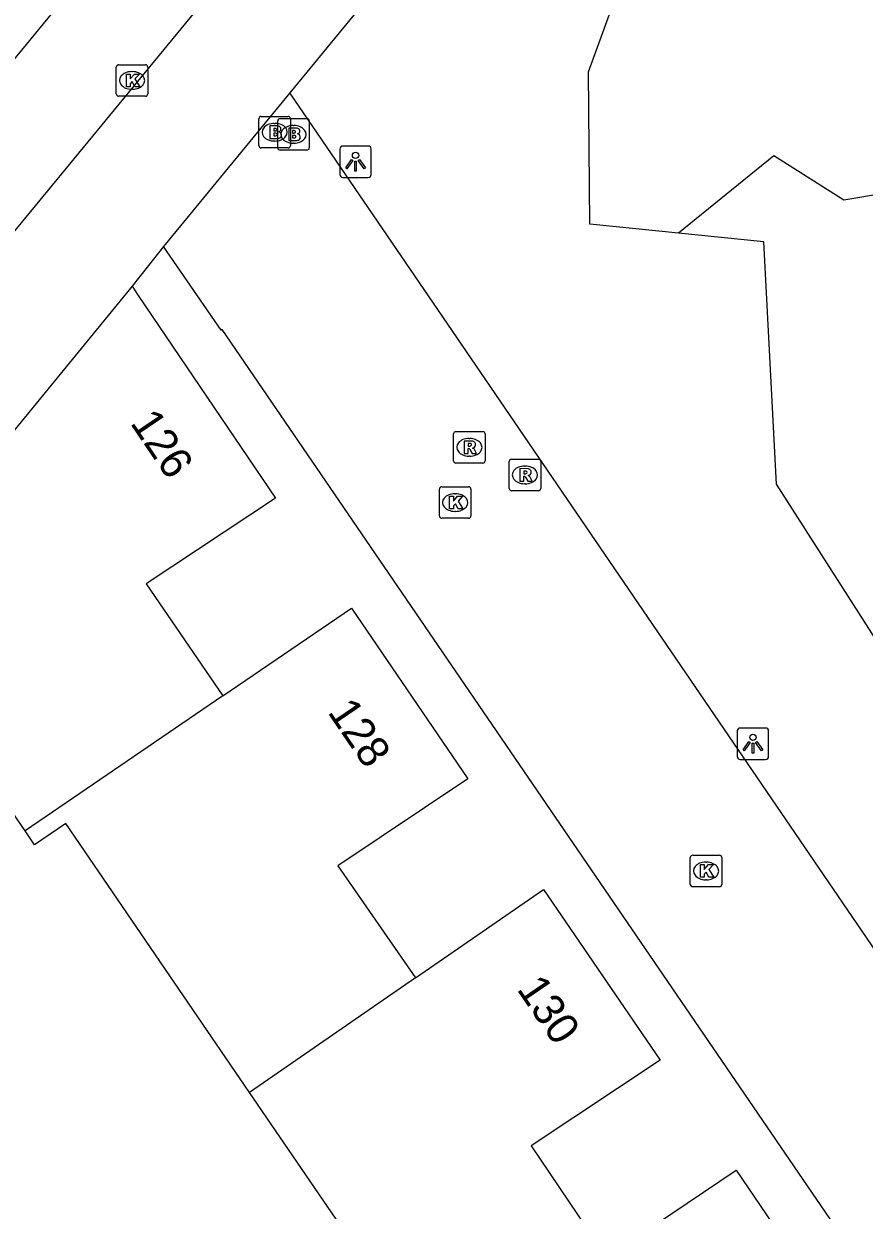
# Model space of a CAD drawing. Extents: x 155275 to 156263, y 382654 to 383635.
# Drawn here: x 155692.35 to 155719.03, y 383071.98 to 383109.66 of the extents above; entities that cross this region are included whole.
import ezdxf

# ---------------------------------------------------------------- set-up
doc = ezdxf.new("R2010")
doc.units = 0
for name, color, linetype in [('IMGEO_Brandkraan', 7, 'Continuous'), ('IMGEO_Groenvoorziening', 7, 'Continuous'), ('IMGEO_Kolk', 7, 'Continuous'), ('IMGEO_Lichtpunt', 7, 'Continuous'), ('IMGEO_Pand', 7, 'Continuous'), ('IMGEO_Pand_nummerreeks', 7, 'Continuous'), ('IMGEO_Rijbaan_lokaal_gesloten', 7, 'Continuous'), ('IMGEO_Rijbaan_lokaal_open', 7, 'Continuous'), ('IMGEO_Rioolput', 7, 'Continuous'), ('IMGEO_Voetpad_open', 7, 'Continuous')]:
    doc.layers.add(name, color=color, linetype=linetype)

msp = doc.modelspace()

# ---------------------------------------------------------------- linework, layer by layer
at = {"layer": 'IMGEO_Brandkraan'}
for p, q in [((155699.815, 383105.787), (155699.815, 383106.639)), ((155699.89, 383106.713), (155700.742, 383106.713)), ((155700.412, 383105.718), (155700.412, 383106.57)), ((155700.487, 383106.644), (155701.339, 383106.644)), ((155700.816, 383106.639), (155700.816, 383105.787)), ((155701.413, 383106.57), (155701.413, 383105.718)), ((155700.303, 383106.493), (155700.328, 383106.493)), ((155700.9, 383106.424), (155700.925, 383106.424)), ((155700.326, 383105.933), (155700.301, 383105.933)), ((155700.923, 383105.864), (155700.898, 383105.864)), ((155700.742, 383105.713), (155699.89, 383105.713)), ((155701.339, 383105.644), (155700.487, 383105.644))]:
    msp.add_line(p, q, dxfattribs=at)
for points in [[(155699.815, 383105.787), (155699.815, 383106.639)], [(155699.89, 383106.713), (155700.742, 383106.713)], [(155700.412, 383105.718), (155700.412, 383106.57)], [(155700.487, 383106.644), (155701.339, 383106.644)], [(155700.816, 383106.639), (155700.816, 383105.787)], [(155701.413, 383106.57), (155701.413, 383105.718)], [(155700.163, 383106.413), (155700.163, 383106.013), (155700.376, 383106.013)], [(155700.394, 383106.413), (155700.163, 383106.413)], [(155700.342, 383106.332), (155700.288, 383106.332), (155700.288, 383106.256)], [(155700.288, 383106.256), (155700.341, 383106.256)], [(155700.35, 383106.18), (155700.288, 383106.18), (155700.288, 383106.099)], [(155700.76, 383106.344), (155700.76, 383105.944), (155700.973, 383105.944)], [(155700.991, 383106.344), (155700.76, 383106.344)], [(155700.939, 383106.263), (155700.885, 383106.263), (155700.885, 383106.187)], [(155700.885, 383106.187), (155700.938, 383106.187)], [(155700.288, 383106.099), (155700.35, 383106.099)], [(155700.947, 383106.111), (155700.885, 383106.111), (155700.885, 383106.03)], [(155700.885, 383106.03), (155700.947, 383106.03)], [(155700.742, 383105.713), (155699.89, 383105.713)], [(155701.339, 383105.644), (155700.487, 383105.644)]]:
    msp.add_lwpolyline(points, dxfattribs=at)
for centre, radius, start, end in [((155699.892, 383106.637), 0.0765, 91.552, 178.448), ((155699.892, 383106.637), 0.0765, 91.552, 178.448), ((155700.489, 383106.568), 0.0765, 91.552, 178.448), ((155700.489, 383106.568), 0.0765, 91.552, 178.448), ((155700.74, 383106.637), 0.0765, 1.552, 88.448), ((155700.74, 383106.637), 0.0765, 1.552, 88.448), ((155701.337, 383106.568), 0.0765, 1.552, 88.448), ((155701.337, 383106.568), 0.0765, 1.552, 88.448), ((155700.343, 383106.294), 0.0379, 267.8285, 90.9355), ((155700.351, 383106.139), 0.0404, 269.8759, 90.5077), ((155700.398, 383106.268), 0.145, 59.4692, 91.5367), ((155700.423, 383106.315), 0.0922, 285.5137, 58.1501), ((155700.428, 383106.123), 0.105, 301.3115, 78.989), ((155700.94, 383106.225), 0.0379, 267.8285, 90.9355), ((155700.995, 383106.199), 0.145, 59.4692, 91.5367), ((155701.02, 383106.246), 0.0922, 285.5137, 58.1501), ((155701.025, 383106.054), 0.105, 301.3115, 78.989), ((155699.892, 383105.789), 0.0765, 181.552, 268.448), ((155699.892, 383105.789), 0.0765, 181.552, 268.448), ((155700.382, 383106.264), 0.251, 268.6676, 293.5347), ((155700.74, 383105.789), 0.0765, 271.552, 358.448), ((155700.74, 383105.789), 0.0765, 271.552, 358.448), ((155700.948, 383106.07), 0.0404, 269.8759, 90.5077), ((155700.979, 383106.195), 0.251, 268.6676, 293.5347), ((155700.489, 383105.72), 0.0765, 181.552, 268.448), ((155700.489, 383105.72), 0.0765, 181.552, 268.448), ((155701.337, 383105.72), 0.0765, 271.552, 358.448), ((155701.337, 383105.72), 0.0765, 271.552, 358.448)]:
    msp.add_arc(centre, radius, start, end, dxfattribs=at)
for centre, major_axis, ratio, start_param, end_param in [((155700.302, 383106.213), (-0.387, 0.002), 0.722429, 4.712389, 7.853982), ((155700.327, 383106.213), (-0.39, 0.002), 0.717154, 1.570796, 4.712389), ((155700.899, 383106.144), (-0.387, 0.002), 0.722429, 4.712389, 7.853982), ((155700.924, 383106.144), (-0.39, 0.002), 0.717154, 1.570796, 4.712389)]:
    msp.add_ellipse(centre, major_axis=major_axis, ratio=ratio, start_param=start_param, end_param=end_param, dxfattribs=at)
at = {"layer": 'IMGEO_Groenvoorziening'}
for points in [[(155713.131, 383103.008), (155710.316, 383103.298), (155710.278, 383108.131), (155713.748, 383117.663), (155721.483, 383109.794), (155721.868, 383105.903)], [(155721.868, 383105.903), (155721.087, 383104.513), (155718.377, 383104.051), (155716.162, 383105.465), (155713.131, 383103.008)], [(155742.897, 383084.163), (155743.556, 383083.253), (155751.257, 383073.438), (155753.999, 383067.834), (155752.202, 383062.412), (155749.467, 383059.929), (155747.367, 383059.538), (155740.681, 383066.236), (155731.593, 383071.669), (155723.652, 383083.455), (155716.242, 383095.037), (155715.841, 383102.729), (155713.131, 383103.008)]]:
    msp.add_lwpolyline(points, dxfattribs=at)
at = {"layer": 'IMGEO_Kolk'}
for p, q in [((155695.289, 383107.43), (155695.289, 383108.282)), ((155695.364, 383108.356), (155696.216, 383108.356)), ((155695.777, 383108.136), (155695.802, 383108.136)), ((155696.29, 383108.282), (155696.29, 383107.43)), ((155696.216, 383107.356), (155695.364, 383107.356)), ((155695.8, 383107.576), (155695.775, 383107.576)), ((155705.543, 383094.028), (155705.543, 383094.88)), ((155705.618, 383094.954), (155706.47, 383094.954)), ((155706.544, 383094.88), (155706.544, 383094.028)), ((155706.031, 383094.734), (155706.056, 383094.734)), ((155706.054, 383094.174), (155706.029, 383094.174)), ((155706.47, 383093.954), (155705.618, 383093.954)), ((155713.507, 383082.331), (155713.507, 383083.183)), ((155713.582, 383083.257), (155714.434, 383083.257)), ((155714.508, 383083.183), (155714.508, 383082.331)), ((155713.995, 383083.037), (155714.02, 383083.037)), ((155714.018, 383082.477), (155713.993, 383082.477)), ((155714.434, 383082.257), (155713.582, 383082.257))]:
    msp.add_line(p, q, dxfattribs=at)
for points in [[(155695.289, 383107.43), (155695.289, 383108.282)], [(155695.364, 383108.356), (155696.216, 383108.356)], [(155695.61, 383108.056), (155695.733, 383108.056), (155695.733, 383107.905), (155695.863, 383108.056), (155696.027, 383108.056), (155695.881, 383107.905), (155696.034, 383107.656), (155695.882, 383107.656), (155695.797, 383107.82), (155695.733, 383107.753), (155695.733, 383107.656), (155695.61, 383107.656), (155695.61, 383108.056)], [(155696.29, 383108.282), (155696.29, 383107.43)], [(155696.216, 383107.356), (155695.364, 383107.356)], [(155705.543, 383094.028), (155705.543, 383094.88)], [(155705.618, 383094.954), (155706.47, 383094.954)], [(155706.544, 383094.88), (155706.544, 383094.028)], [(155705.864, 383094.654), (155705.987, 383094.654), (155705.987, 383094.503), (155706.117, 383094.654), (155706.281, 383094.654), (155706.135, 383094.503), (155706.288, 383094.254), (155706.136, 383094.254), (155706.051, 383094.418), (155705.987, 383094.351), (155705.987, 383094.254), (155705.864, 383094.254), (155705.864, 383094.654)], [(155706.47, 383093.954), (155705.618, 383093.954)], [(155713.507, 383082.331), (155713.507, 383083.183)], [(155713.582, 383083.257), (155714.434, 383083.257)], [(155714.508, 383083.183), (155714.508, 383082.331)], [(155713.828, 383082.957), (155713.951, 383082.957), (155713.951, 383082.806), (155714.081, 383082.957), (155714.245, 383082.957), (155714.099, 383082.806), (155714.252, 383082.557), (155714.1, 383082.557), (155714.015, 383082.721), (155713.951, 383082.654), (155713.951, 383082.557), (155713.828, 383082.557), (155713.828, 383082.957)], [(155714.434, 383082.257), (155713.582, 383082.257)]]:
    msp.add_lwpolyline(points, dxfattribs=at)
for centre, start, end in [((155695.366, 383108.28), 91.552, 178.448), ((155695.366, 383108.28), 91.552, 178.448), ((155696.214, 383108.28), 1.552, 88.448), ((155696.214, 383108.28), 1.552, 88.448), ((155695.366, 383107.432), 181.552, 268.448), ((155695.366, 383107.432), 181.552, 268.448), ((155696.214, 383107.432), 271.552, 358.448), ((155696.214, 383107.432), 271.552, 358.448), ((155705.62, 383094.878), 91.552, 178.448), ((155705.62, 383094.878), 91.552, 178.448), ((155706.468, 383094.878), 1.552, 88.448), ((155706.468, 383094.878), 1.552, 88.448), ((155705.62, 383094.03), 181.552, 268.448), ((155705.62, 383094.03), 181.552, 268.448), ((155706.468, 383094.03), 271.552, 358.448), ((155706.468, 383094.03), 271.552, 358.448), ((155713.584, 383083.181), 91.552, 178.448), ((155713.584, 383083.181), 91.552, 178.448), ((155714.432, 383083.181), 1.552, 88.448), ((155714.432, 383083.181), 1.552, 88.448), ((155713.584, 383082.333), 181.552, 268.448), ((155713.584, 383082.333), 181.552, 268.448), ((155714.432, 383082.333), 271.552, 358.448), ((155714.432, 383082.333), 271.552, 358.448)]:
    msp.add_arc(centre, 0.0765, start, end, dxfattribs=at)
for centre, major_axis, ratio, start_param, end_param in [((155695.776, 383107.856), (-0.387, 0.002), 0.722429, 4.712389, 7.853982), ((155695.801, 383107.856), (-0.39, 0.002), 0.717154, 1.570796, 4.712389), ((155706.03, 383094.454), (-0.387, 0.002), 0.722429, 4.712389, 7.853982), ((155706.055, 383094.454), (-0.39, 0.002), 0.717154, 1.570796, 4.712389), ((155713.994, 383082.757), (-0.387, 0.002), 0.722429, 4.712389, 7.853982), ((155714.019, 383082.757), (-0.39, 0.002), 0.717154, 1.570796, 4.712389)]:
    msp.add_ellipse(centre, major_axis=major_axis, ratio=ratio, start_param=start_param, end_param=end_param, dxfattribs=at)
at = {"layer": 'IMGEO_Lichtpunt'}
for p, q in [((155703.285, 383105.773), (155702.477, 383105.773)), ((155703.285, 383105.773), (155702.477, 383105.773)), ((155702.383, 383105.678), (155702.383, 383104.871)), ((155702.383, 383105.678), (155702.383, 383104.871)), ((155703.379, 383104.871), (155703.379, 383105.678)), ((155703.379, 383104.871), (155703.379, 383105.678)), ((155702.477, 383104.777), (155703.285, 383104.777)), ((155702.477, 383104.777), (155703.285, 383104.777)), ((155715.897, 383087.296), (155715.089, 383087.296)), ((155715.897, 383087.296), (155715.089, 383087.296)), ((155714.995, 383087.201), (155714.995, 383086.394)), ((155714.995, 383087.201), (155714.995, 383086.394)), ((155715.991, 383086.394), (155715.991, 383087.201)), ((155715.991, 383086.394), (155715.991, 383087.201)), ((155715.089, 383086.3), (155715.897, 383086.3)), ((155715.089, 383086.3), (155715.897, 383086.3))]:
    msp.add_line(p, q, dxfattribs=at)
for points in [[(155702.757, 383105.342), (155702.796, 383105.314), (155702.608, 383105.052), (155702.57, 383105.079), (155702.757, 383105.342)], [(155702.859, 383105.294), (155702.906, 383105.294), (155702.906, 383104.972), (155702.859, 383104.972), (155702.859, 383105.294)], [(155702.969, 383105.314), (155703.007, 383105.341), (155703.194, 383105.079), (155703.155, 383105.051), (155702.969, 383105.314)], [(155715.369, 383086.865), (155715.408, 383086.837), (155715.22, 383086.575), (155715.182, 383086.602), (155715.369, 383086.865)], [(155715.471, 383086.817), (155715.518, 383086.817), (155715.518, 383086.495), (155715.471, 383086.495), (155715.471, 383086.817)], [(155715.581, 383086.837), (155715.619, 383086.864), (155715.806, 383086.602), (155715.767, 383086.574), (155715.581, 383086.837)]]:
    msp.add_lwpolyline(points, dxfattribs=at)
for centre in [(155702.882, 383105.476), (155715.494, 383086.999)]:
    msp.add_circle(centre, 0.0994, dxfattribs=at)
for centre, start, end in [((155702.477, 383105.678), 90, 180), ((155702.477, 383105.678), 90, 180), ((155703.285, 383105.678), 0, 90), ((155703.285, 383105.678), 0, 90), ((155702.477, 383104.871), 180, 270), ((155702.477, 383104.871), 180, 270), ((155703.285, 383104.871), 270, 0), ((155703.285, 383104.871), 270, 360), ((155715.089, 383087.201), 90, 180), ((155715.089, 383087.201), 90, 180), ((155715.897, 383087.201), 0, 90), ((155715.897, 383087.201), 0, 90), ((155715.089, 383086.394), 180, 270), ((155715.089, 383086.394), 180, 270), ((155715.897, 383086.394), 270, 0), ((155715.897, 383086.394), 270, 360)]:
    msp.add_arc(centre, 0.0946, start, end, dxfattribs=at)
at = {"layer": 'IMGEO_Pand'}
for points in [[(155695.788, 383101.322), (155691.311, 383095.856), (155688.288, 383092.165)], [(155695.788, 383101.322), (155695.984, 383101.032), (155700.341, 383094.598), (155696.241, 383091.872), (155698.669, 383088.313)], [(155692.393, 383084.03), (155689.693, 383087.98), (155690.691, 383088.641), (155688.288, 383092.165)], [(155698.669, 383088.313), (155702.754, 383091.101), (155706.443, 383085.681), (155702.32, 383082.925), (155704.782, 383079.36)], [(155698.669, 383088.313), (155692.393, 383084.03)], [(155699.52, 383075.727), (155693.691, 383084.262), (155692.698, 383083.583), (155692.393, 383084.03)], [(155704.782, 383079.36), (155708.849, 383082.168), (155712.55, 383076.746), (155708.454, 383074.033), (155710.851, 383070.483)], [(155704.782, 383079.36), (155699.52, 383075.727)], [(155705.548, 383066.902), (155699.52, 383075.727)], [(155710.851, 383070.483), (155714.959, 383073.257), (155718.631, 383067.849), (155714.539, 383065.112), (155716.95, 383061.568)]]:
    msp.add_lwpolyline(points, dxfattribs=at)
at = {"layer": 'IMGEO_Rijbaan_lokaal_gesloten'}
for points in [[(155711.442, 383132.126), (155679.74, 383093.59), (155589.051, 382983.35)], [(155591.698, 382981.075), (155596.474, 382986.965), (155631.252, 383029.213), (155635.105, 383033.893), (155643.042, 383043.534), (155646.823, 383048.128), (155682.427, 383091.379), (155708.323, 383122.836)]]:
    msp.add_lwpolyline(points, dxfattribs=at)
at = {"layer": 'IMGEO_Rijbaan_lokaal_open'}
for points in [[(155700.795, 383107.463), (155696.789, 383102.582)], [(155742.553, 383046.304), (155723.942, 383073.542), (155705.355, 383100.781), (155700.795, 383107.463)], [(155744.315, 383033.097), (155718.801, 383070.448), (155698.65, 383099.944), (155698.621, 383099.93), (155696.789, 383102.582)]]:
    msp.add_lwpolyline(points, dxfattribs=at)
at = {"layer": 'IMGEO_Rioolput'}
for p, q in [((155706.069, 383096.708), (155706.921, 383096.708)), ((155705.994, 383095.782), (155705.994, 383096.634)), ((155706.482, 383096.488), (155706.507, 383096.488)), ((155706.995, 383096.634), (155706.995, 383095.782)), ((155706.921, 383095.708), (155706.069, 383095.708)), ((155706.505, 383095.928), (155706.48, 383095.928)), ((155707.758, 383094.905), (155707.758, 383095.757)), ((155707.833, 383095.831), (155708.685, 383095.831)), ((155708.246, 383095.611), (155708.271, 383095.611)), ((155708.759, 383095.757), (155708.759, 383094.905)), ((155708.685, 383094.831), (155707.833, 383094.831)), ((155708.269, 383095.051), (155708.244, 383095.051))]:
    msp.add_line(p, q, dxfattribs=at)
for points in [[(155706.069, 383096.708), (155706.921, 383096.708)], [(155705.994, 383095.782), (155705.994, 383096.634)], [(155706.583, 383096.406), (155706.331, 383096.408), (155706.331, 383096.008)], [(155706.995, 383096.634), (155706.995, 383095.782)], [(155706.331, 383096.008), (155706.455, 383096.008), (155706.455, 383096.17), (155706.466, 383096.17)], [(155706.509, 383096.327), (155706.455, 383096.327), (155706.455, 383096.246)], [(155706.455, 383096.246), (155706.507, 383096.246)], [(155706.513, 383096.141), (155706.584, 383096.008), (155706.724, 383096.008), (155706.659, 383096.134)], [(155706.921, 383095.708), (155706.069, 383095.708)], [(155707.758, 383094.905), (155707.758, 383095.757)], [(155707.833, 383095.831), (155708.685, 383095.831)], [(155708.759, 383095.757), (155708.759, 383094.905)], [(155708.347, 383095.529), (155708.095, 383095.531), (155708.095, 383095.131)], [(155708.095, 383095.131), (155708.219, 383095.131), (155708.219, 383095.293), (155708.23, 383095.293)], [(155708.273, 383095.45), (155708.219, 383095.45), (155708.219, 383095.369)], [(155708.219, 383095.369), (155708.271, 383095.369)], [(155708.277, 383095.264), (155708.348, 383095.131), (155708.488, 383095.131), (155708.423, 383095.257)], [(155708.685, 383094.831), (155707.833, 383094.831)]]:
    msp.add_lwpolyline(points, dxfattribs=at)
for centre, radius, start, end in [((155706.071, 383096.632), 0.0765, 91.552, 178.448), ((155706.071, 383096.632), 0.0765, 91.552, 178.448), ((155706.919, 383096.632), 0.0765, 1.552, 88.448), ((155706.919, 383096.632), 0.0765, 1.552, 88.448), ((155706.582, 383096.296), 0.109, 350.3612, 89.416), ((155706.465, 383096.117), 0.0533, 26.0293, 88.6989), ((155706.491, 383096.435), 0.19, 274.7715, 282.9687), ((155706.515, 383096.231), 0.0964, 77.0061, 93.1865), ((155706.529, 383096.288), 0.0378, 276.6634, 79.6772), ((155706.58, 383096.296), 0.112, 277.5842, 350.9817), ((155706.564, 383096.081), 0.108, 29.5134, 73.7905), ((155706.071, 383095.784), 0.0765, 181.552, 268.448), ((155706.071, 383095.784), 0.0765, 181.552, 268.448), ((155706.919, 383095.784), 0.0765, 271.552, 358.448), ((155706.919, 383095.784), 0.0765, 271.552, 358.448), ((155707.835, 383095.755), 0.0765, 91.552, 178.448), ((155707.835, 383095.755), 0.0765, 91.552, 178.448), ((155708.683, 383095.755), 0.0765, 1.552, 88.448), ((155708.683, 383095.755), 0.0765, 1.552, 88.448), ((155708.229, 383095.24), 0.0533, 26.0293, 88.6989), ((155708.255, 383095.558), 0.19, 274.7715, 282.9687), ((155708.279, 383095.354), 0.0964, 77.0061, 93.1865), ((155708.293, 383095.411), 0.0378, 276.6634, 79.6772), ((155708.346, 383095.419), 0.109, 350.3612, 89.416), ((155708.344, 383095.419), 0.112, 277.5842, 350.9817), ((155708.328, 383095.204), 0.108, 29.5134, 73.7905), ((155707.835, 383094.907), 0.0765, 181.552, 268.448), ((155707.835, 383094.907), 0.0765, 181.552, 268.448), ((155708.683, 383094.907), 0.0765, 271.552, 358.448), ((155708.683, 383094.907), 0.0765, 271.552, 358.448)]:
    msp.add_arc(centre, radius, start, end, dxfattribs=at)
for centre, major_axis, ratio, start_param, end_param in [((155706.481, 383096.208), (-0.387, 0.002), 0.722429, 4.712389, 7.853982), ((155706.506, 383096.208), (-0.39, 0.002), 0.717154, 1.570796, 4.712389), ((155708.245, 383095.331), (-0.387, 0.002), 0.722429, 4.712389, 7.853982), ((155708.27, 383095.331), (-0.39, 0.002), 0.717154, 1.570796, 4.712389)]:
    msp.add_ellipse(centre, major_axis=major_axis, ratio=ratio, start_param=start_param, end_param=end_param, dxfattribs=at)
at = {"layer": 'IMGEO_Voetpad_open'}
for points in [[(155711.557, 383120.441), (155710.18, 383118.898), (155700.795, 383107.463)], [(155696.789, 383102.582), (155695.788, 383101.322)]]:
    msp.add_lwpolyline(points, dxfattribs=at)

# ---------------------------------------------------------------- texts
at = {"layer": 'IMGEO_Pand_nummerreeks'}
for s, rotation, p in [('126', 304.1022, (155695.71, 383096.979)), ('128', 304.2397, (155701.975, 383087.802)), ('130', 304.3142, (155707.98, 383079.006))]:
    msp.add_text(s, height=1, rotation=rotation, dxfattribs=at).set_placement(p)

doc.saveas('drawing.dxf')
